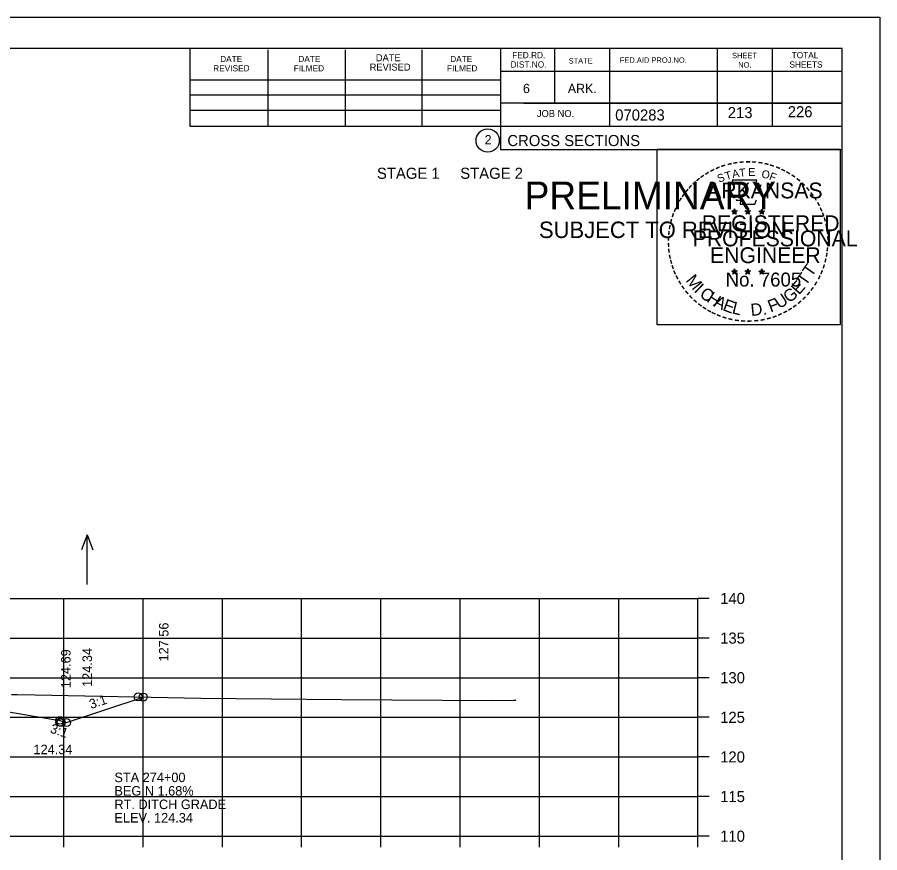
# Model space of a CAD drawing. Extents: x 1175611 to 1176402, y -433344 to -416213.
# Drawn here: x 1175835.1 to 1175943.9, y -419155.3 to -419049.9 of the extents above; entities that cross this region are included whole.
import ezdxf

# ---------------------------------------------------------------- set-up
doc = ezdxf.new("R2010")
doc.units = 0
for name, color, linetype in [('Default', 7, 'Continuous'), ('R_Axis', 7, 'Continuous'), ('R_Axis Annot', 7, 'Continuous'), ('R_Border', 7, 'Continuous'), ('R_Border Notes', 7, 'Continuous'), ('R_Border PE', 7, 'Continuous'), ('R_Border Prem', 7, 'Continuous'), ('R_Exist Surface', 7, 'Continuous'), ('R_Fin Surface', 7, 'Continuous'), ('R_Grid', 7, 'Continuous'), ('R_No Plot', 7, 'Continuous'), ('R_Water Annot', 7, 'Continuous'), ('R_Xsect Elev', 7, 'Continuous'), ('R_Xsect Slope', 7, 'Continuous')]:
    doc.layers.add(name, color=color, linetype=linetype)

msp = doc.modelspace()

# ---------------------------------------------------------------- linework, layer by layer
at = {"layer": 'R_Axis'}
for p, q in [((1175920.97, -419153.24), (1175920.97, -419123.24)), ((1175922.37, -419123.24), (1175920.97, -419123.24)), ((1175922.37, -419128.24), (1175920.97, -419128.24)), ((1175922.37, -419133.24), (1175920.97, -419133.24)), ((1175922.37, -419138.24), (1175920.97, -419138.24)), ((1175922.37, -419143.24), (1175920.97, -419143.24)), ((1175922.37, -419148.24), (1175920.97, -419148.24)), ((1175640.97, -419153.24), (1175920.97, -419153.24)), ((1175840.97, -419154.64), (1175840.97, -419153.24)), ((1175850.97, -419154.64), (1175850.97, -419153.24)), ((1175860.97, -419154.64), (1175860.97, -419153.24)), ((1175870.97, -419154.64), (1175870.97, -419153.24)), ((1175880.97, -419154.64), (1175880.97, -419153.24)), ((1175890.97, -419154.64), (1175890.97, -419153.24)), ((1175900.97, -419154.64), (1175900.97, -419153.24)), ((1175910.97, -419154.64), (1175910.97, -419153.24)), ((1175920.97, -419154.64), (1175920.97, -419153.24)), ((1175922.37, -419153.24), (1175920.97, -419153.24))]:
    msp.add_line(p, q, dxfattribs=at)
at = {"layer": 'R_Border'}
for p, q in [((1175622.97, -419053.78), (1175939.15, -419053.78)), ((1175856.89, -419063.66), (1175856.89, -419053.78)), ((1175866.75, -419063.66), (1175866.75, -419053.98)), ((1175876.51, -419063.66), (1175876.51, -419053.98)), ((1175886.19, -419063.66), (1175886.19, -419053.98)), ((1175896.05, -419053.78), (1175896.05, -419066.58)), ((1175902.89, -419053.78), (1175902.89, -419060.72)), ((1175909.83, -419053.78), (1175909.83, -419063.66)), ((1175923.41, -419053.78), (1175923.41, -419063.66)), ((1175930.35, -419053.78), (1175930.35, -419063.66)), ((1175939.15, -419259.24), (1175939.15, -419053.78)), ((1175939.15, -419056.72), (1175896.05, -419056.72)), ((1175939.15, -419056.7), (1175939.15, -419056.7)), ((1175856.89, -419057.8), (1175896.05, -419057.8)), ((1175856.89, -419059.66), (1175896.05, -419059.66)), ((1175856.89, -419063.66), (1175856.89, -419061.6)), ((1175856.89, -419061.6), (1175896.05, -419061.6)), ((1175939.15, -419060.72), (1175896.05, -419060.72)), ((1175899.01, -419060.72), (1175939.15, -419060.72)), ((1175939.15, -419063.66), (1175856.89, -419063.66)), ((1175896.05, -419066.58), (1175939.15, -419066.58))]:
    msp.add_line(p, q, dxfattribs=at)
msp.add_circle((1175894.44, -419065.45), 1.47, dxfattribs=at)
at = {"layer": 'R_Border PE'}
for p, q in [((1175925.23, -419074.34), (1175925.58, -419074.45)), ((1175925.23, -419074.34), (1175925.49, -419074.38)), ((1175925.23, -419074.34), (1175925.47, -419074.46)), ((1175925.37, -419074.74), (1175925.58, -419074.45)), ((1175925.37, -419074.74), (1175925.49, -419074.5)), ((1175925.37, -419074.74), (1175925.58, -419074.53)), ((1175925.58, -419074.08), (1175925.54, -419074.33)), ((1175925.58, -419074.45), (1175925.58, -419074.08)), ((1175925.58, -419074.08), (1175925.63, -419074.33)), ((1175925.93, -419074.34), (1175925.58, -419074.45)), ((1175925.8, -419074.74), (1175925.58, -419074.45)), ((1175925.8, -419074.74), (1175925.58, -419074.53)), ((1175925.93, -419074.34), (1175925.64, -419074.38)), ((1175925.8, -419074.74), (1175925.66, -419074.45)), ((1175925.93, -419074.34), (1175925.73, -419074.44)), ((1175926.9, -419074.34), (1175927.25, -419074.45)), ((1175926.9, -419074.34), (1175927.16, -419074.38)), ((1175926.9, -419074.34), (1175927.14, -419074.46)), ((1175927.04, -419074.74), (1175927.25, -419074.45)), ((1175927.04, -419074.74), (1175927.16, -419074.5)), ((1175927.04, -419074.74), (1175927.25, -419074.53)), ((1175927.25, -419074.08), (1175927.21, -419074.33)), ((1175927.25, -419074.45), (1175927.25, -419074.08)), ((1175927.25, -419074.08), (1175927.3, -419074.33)), ((1175927.6, -419074.34), (1175927.25, -419074.45)), ((1175927.47, -419074.74), (1175927.25, -419074.45)), ((1175927.47, -419074.74), (1175927.25, -419074.53)), ((1175927.6, -419074.34), (1175927.31, -419074.38)), ((1175927.47, -419074.74), (1175927.33, -419074.45)), ((1175927.6, -419074.34), (1175927.4, -419074.44)), ((1175928.67, -419074.35), (1175929.02, -419074.46)), ((1175928.67, -419074.35), (1175928.92, -419074.39)), ((1175928.67, -419074.35), (1175928.91, -419074.47)), ((1175928.8, -419074.76), (1175929.02, -419074.46)), ((1175928.8, -419074.76), (1175928.93, -419074.51)), ((1175928.8, -419074.76), (1175929.02, -419074.54)), ((1175929.02, -419074.09), (1175928.98, -419074.35)), ((1175929.02, -419074.46), (1175929.02, -419074.09)), ((1175929.02, -419074.09), (1175929.07, -419074.34)), ((1175929.36, -419074.35), (1175929.02, -419074.46)), ((1175929.23, -419074.76), (1175929.02, -419074.46)), ((1175929.23, -419074.76), (1175929.02, -419074.54)), ((1175929.36, -419074.35), (1175929.08, -419074.4)), ((1175929.23, -419074.76), (1175929.09, -419074.46)), ((1175929.36, -419074.35), (1175929.16, -419074.45)), ((1175925.23, -419081.91), (1175925.58, -419082.02)), ((1175925.23, -419081.91), (1175925.48, -419081.95)), ((1175925.23, -419081.91), (1175925.47, -419082.03)), ((1175925.36, -419082.32), (1175925.58, -419082.02)), ((1175925.36, -419082.32), (1175925.49, -419082.07)), ((1175925.36, -419082.32), (1175925.58, -419082.1)), ((1175925.58, -419081.65), (1175925.54, -419081.91)), ((1175925.58, -419082.02), (1175925.58, -419081.65)), ((1175925.58, -419081.65), (1175925.63, -419081.9)), ((1175925.93, -419081.91), (1175925.58, -419082.02)), ((1175925.79, -419082.32), (1175925.58, -419082.02)), ((1175925.79, -419082.32), (1175925.58, -419082.1)), ((1175925.93, -419081.91), (1175925.64, -419081.96)), ((1175925.79, -419082.32), (1175925.66, -419082.03)), ((1175925.93, -419081.91), (1175925.72, -419082.01)), ((1175926.9, -419081.91), (1175927.25, -419082.02)), ((1175926.9, -419081.91), (1175927.15, -419081.95)), ((1175926.9, -419081.91), (1175927.14, -419082.03)), ((1175927.03, -419082.32), (1175927.25, -419082.02)), ((1175927.03, -419082.32), (1175927.16, -419082.07)), ((1175927.03, -419082.32), (1175927.25, -419082.1)), ((1175927.25, -419081.65), (1175927.21, -419081.91)), ((1175927.25, -419082.02), (1175927.25, -419081.65)), ((1175927.25, -419081.65), (1175927.3, -419081.9)), ((1175927.6, -419081.91), (1175927.25, -419082.02)), ((1175927.46, -419082.32), (1175927.25, -419082.02)), ((1175927.46, -419082.32), (1175927.25, -419082.1)), ((1175927.6, -419081.91), (1175927.31, -419081.96)), ((1175927.46, -419082.32), (1175927.32, -419082.03)), ((1175927.6, -419081.91), (1175927.39, -419082.01)), ((1175928.67, -419081.92), (1175929.02, -419082.03)), ((1175928.67, -419081.92), (1175928.92, -419081.96)), ((1175928.67, -419081.92), (1175928.9, -419082.04)), ((1175928.8, -419082.33), (1175929.02, -419082.03)), ((1175928.8, -419082.33), (1175928.93, -419082.08)), ((1175928.8, -419082.33), (1175929.01, -419082.11)), ((1175929.02, -419081.66), (1175928.97, -419081.92)), ((1175929.23, -419082.33), (1175929.01, -419082.11)), ((1175929.02, -419082.03), (1175929.02, -419081.66)), ((1175929.02, -419081.66), (1175929.06, -419081.91)), ((1175929.36, -419081.92), (1175929.02, -419082.03)), ((1175929.23, -419082.33), (1175929.02, -419082.03)), ((1175929.36, -419081.92), (1175929.08, -419081.97)), ((1175929.23, -419082.33), (1175929.09, -419082.04)), ((1175929.36, -419081.92), (1175929.16, -419082.02))]:
    msp.add_line(p, q, dxfattribs=at)
for points in [[(1175925.28, -419070.46), (1175925.54, -419071.28)], [(1175928.79, -419071.38), (1175928.93, -419071.1), (1175928.24, -419071.12), (1175928.39, -419070.46), (1175925.28, -419070.46)], [(1175925.77, -419072.88), (1175925.77, -419072.97), (1175926.33, -419072.99), (1175926.28, -419073.46), (1175928.15, -419073.46), (1175928.35, -419072.92)], [(1175925.58, -419074.08), (1175925.8, -419074.74), (1175925.23, -419074.34), (1175925.93, -419074.34), (1175925.37, -419074.74), (1175925.58, -419074.08)], [(1175927.25, -419074.08), (1175927.47, -419074.74), (1175926.9, -419074.34), (1175927.6, -419074.34), (1175927.04, -419074.74), (1175927.25, -419074.08)], [(1175929.02, -419074.09), (1175929.23, -419074.76), (1175928.67, -419074.35), (1175929.36, -419074.35), (1175928.8, -419074.76), (1175929.02, -419074.09)], [(1175925.58, -419081.65), (1175925.79, -419082.32), (1175925.23, -419081.91), (1175925.93, -419081.91), (1175925.36, -419082.32), (1175925.58, -419081.65)], [(1175927.25, -419081.65), (1175927.46, -419082.32), (1175926.9, -419081.91), (1175927.6, -419081.91), (1175927.03, -419082.32), (1175927.25, -419081.65)], [(1175929.02, -419081.66), (1175929.23, -419082.33), (1175928.67, -419081.92), (1175929.36, -419081.92), (1175928.8, -419082.33), (1175929.02, -419081.66)]]:
    msp.add_lwpolyline(points, dxfattribs=at)
for centre, radius in [((1175925.58, -419074.45), 0.172), ((1175925.58, -419074.45), 0.145), ((1175925.58, -419074.45), 0.116), ((1175925.58, -419074.45), 0.0991), ((1175925.58, -419074.45), 0.0747), ((1175925.58, -419074.45), 0.0495), ((1175925.58, -419074.45), 0.0296), ((1175927.25, -419074.45), 0.172), ((1175927.25, -419074.45), 0.145), ((1175927.25, -419074.45), 0.116), ((1175927.25, -419074.45), 0.0991), ((1175927.25, -419074.45), 0.0747), ((1175927.25, -419074.45), 0.0495), ((1175927.25, -419074.45), 0.0296), ((1175929.02, -419074.46), 0.172), ((1175929.02, -419074.46), 0.145), ((1175929.02, -419074.46), 0.116), ((1175929.02, -419074.46), 0.0991), ((1175929.02, -419074.46), 0.0747), ((1175929.02, -419074.46), 0.0495), ((1175929.02, -419074.46), 0.0296), ((1175925.58, -419082.02), 0.172), ((1175925.58, -419082.02), 0.145), ((1175925.58, -419082.02), 0.116), ((1175925.58, -419082.02), 0.0991), ((1175925.58, -419082.02), 0.0747), ((1175925.58, -419082.02), 0.0495), ((1175925.58, -419082.02), 0.0296), ((1175927.25, -419082.02), 0.172), ((1175927.25, -419082.02), 0.145), ((1175927.25, -419082.02), 0.116), ((1175927.25, -419082.02), 0.0991), ((1175927.25, -419082.02), 0.0747), ((1175927.25, -419082.02), 0.0495), ((1175927.25, -419082.02), 0.0296), ((1175929.01, -419082.03), 0.172), ((1175929.01, -419082.03), 0.145), ((1175929.01, -419082.03), 0.116), ((1175929.01, -419082.03), 0.0991), ((1175929.01, -419082.03), 0.0747), ((1175929.01, -419082.03), 0.0495), ((1175929.01, -419082.03), 0.0296)]:
    msp.add_circle(centre, radius, dxfattribs=at)
at = {"layer": 'R_Exist Surface'}
msp.add_lwpolyline([(1175834.35, -419135.34), (1175835.09, -419135.37), (1175837.35, -419135.41), (1175858.26, -419135.83), (1175875.99, -419135.98), (1175895.06, -419136.1), (1175897.71, -419136.08), (1175897.99, -419136.08)], dxfattribs=at)
at = {"layer": 'R_Fin Surface'}
msp.add_lwpolyline([(1175713.26, -419136.45), (1175720.63, -419138.9), (1175721.47, -419138.62), (1175735.2, -419136.33), (1175743.47, -419134.95), (1175749.47, -419134.71), (1175751.47, -419134.67), (1175780.97, -419134.08), (1175810.47, -419134.67), (1175812.47, -419134.71), (1175818.47, -419134.95), (1175826.75, -419136.33), (1175840.47, -419138.62), (1175841.32, -419138.9), (1175850.98, -419135.68)], dxfattribs=at)
at = {"layer": 'R_Grid'}
for p, q in [((1175640.97, -419123.24), (1175920.97, -419123.24)), ((1175840.97, -419153.24), (1175840.97, -419123.24)), ((1175850.97, -419153.24), (1175850.97, -419123.24)), ((1175860.97, -419153.24), (1175860.97, -419123.24)), ((1175870.97, -419153.24), (1175870.97, -419123.24)), ((1175880.97, -419153.24), (1175880.97, -419123.24)), ((1175890.97, -419153.24), (1175890.97, -419123.24)), ((1175900.97, -419153.24), (1175900.97, -419123.24)), ((1175910.97, -419153.24), (1175910.97, -419123.24)), ((1175920.97, -419153.24), (1175920.97, -419123.24)), ((1175640.97, -419128.24), (1175920.97, -419128.24)), ((1175640.97, -419133.24), (1175920.97, -419133.24)), ((1175640.97, -419138.24), (1175920.97, -419138.24)), ((1175640.97, -419143.24), (1175920.97, -419143.24)), ((1175640.97, -419148.24), (1175920.97, -419148.24)), ((1175640.97, -419153.24), (1175920.97, -419153.24))]:
    msp.add_line(p, q, dxfattribs=at)
at = {"layer": 'R_No Plot'}
msp.add_line((1175610.57, -419049.89), (1175943.91, -419049.89), dxfattribs=at)
for points in [[(1175610.57, -419049.89), (1175943.91, -419049.89), (1175943.91, -419263.23), (1175610.57, -419263.23)], [(1175915.82, -419066.55), (1175938.92, -419066.55), (1175938.92, -419088.7), (1175915.82, -419088.7)]]:
    msp.add_lwpolyline(points, close=True, dxfattribs=at)
for centre in [(1175850.34, -419135.67), (1175850.98, -419135.68), (1175850.98, -419135.68), (1175840.47, -419138.62), (1175840.47, -419138.86), (1175840.62, -419138.91), (1175841.32, -419138.9), (1175841.32, -419138.9)]:
    msp.add_circle(centre, 0.5, dxfattribs=at)
at = {"layer": 'R_Water Annot'}
for p, q in [((1175843.91, -419115.2), (1175843.21, -419117.12)), ((1175843.91, -419121.49), (1175843.91, -419115.2)), ((1175843.91, -419115.2), (1175844.61, -419117.12))]:
    msp.add_line(p, q, dxfattribs=at)

# ---------------------------------------------------------------- texts
at = {"layer": 'Default'}
msp.add_text('STAGE 1     STAGE 2', height=1.4, dxfattribs=at).set_placement((1175880.47, -419070.28))
at = {"layer": 'R_Axis Annot'}
for s, p in [('140', (1175923.77, -419123.94)), ('135', (1175923.77, -419128.94)), ('130', (1175923.77, -419133.94)), ('125', (1175923.77, -419138.94)), ('120', (1175923.77, -419143.94)), ('115', (1175923.77, -419148.94)), ('110', (1175923.77, -419153.94))]:
    msp.add_text(s, height=1.4, dxfattribs=at).set_placement(p)
at = {"layer": 'R_Border'}
for s, height, p in [('DATE', 0.782, (1175860.69, -419055.54)), ('DATE', 0.782, (1175870.55, -419055.54)), ('DATE', 0.879, (1175880.33, -419055.44)), ('DATE', 0.782, (1175889.71, -419055.54)), ('FED.RD.', 0.782, (1175897.53, -419055.06)), ('STATE', 0.684, (1175904.65, -419055.74)), ('FED.AID PROJ.NO.', 0.684, (1175911.11, -419055.64)), ('SHEET', 0.684, (1175925.27, -419055.06)), ('TOTAL', 0.782, (1175932.79, -419055.06)), ('REVISED', 0.782, (1175859.81, -419056.72)), ('FILMED', 0.782, (1175869.97, -419056.72)), ('REVISED', 0.879, (1175879.55, -419056.62)), ('FILMED', 0.782, (1175889.31, -419056.72)), ('DIST.NO.', 0.782, (1175897.33, -419056.24)), ('NO.', 0.684, (1175926.05, -419056.24)), ('SHEETS', 0.782, (1175932.51, -419056.24)), ('6', 1.17, (1175898.89, -419059.46)), ('ARK.', 1.172, (1175904.55, -419059.46)), ('JOB NO.', 0.879, (1175900.65, -419062.48)), ('070283', 1.4, (1175910.53, -419062.92)), ('2', 1.17, (1175894.06, -419065.93)), ('CROSS SECTIONS', 1.4, (1175896.92, -419066.15))]:
    msp.add_text(s, height=height, rotation=360, dxfattribs=at).set_placement(p)
at = {"layer": 'R_Border Notes'}
for s, p in [('213', (1175924.73, -419062.62)), ('226', (1175932.3, -419062.51))]:
    msp.add_text(s, height=1.4, dxfattribs=at).set_placement(p)
at = {"layer": 'R_Border PE'}
for s, height, rotation, p in [('-', 1.6, 10.2193, (1175925.45, -419068.93)), ('-', 1.6, 5.8968, (1175926.18, -419068.82)), ('-', 1.6, 0.1862, (1175926.95, -419068.75)), ('-', 1.6, 357.743, (1175927.67, -419068.76)), ('-', 1.6, 352.1617, (1175928.42, -419068.81)), ('-', 1.6, 28.7918, (1175922.76, -419069.92)), ('-', 1.6, 24.3072, (1175923.39, -419069.6)), ('-', 1.6, 19.1761, (1175924.02, -419069.33)), ('T', 1, 16.4036, (1175924.54, -419070.45)), ('-', 1.6, 13.6301, (1175924.77, -419069.09)), ('A', 1, 11.2132, (1175925.37, -419070.2)), ('T', 1, 6.0228, (1175926.22, -419070.03)), ('E', 1, 0.8323, (1175927.32, -419069.92)), ('O', 1, 350.4515, (1175928.93, -419070.13)), ('-', 1.6, 347.2049, (1175929.14, -419068.93)), ('-', 1.6, 342.3362, (1175929.77, -419069.08)), ('-', 1.6, 337.8551, (1175930.51, -419069.31)), ('-', 1.6, 334.1211, (1175931.14, -419069.58)), ('-', 1.6, 38.9507, (1175921.1, -419071.06)), ('-', 1.6, 36.2317, (1175921.58, -419070.68)), ('-', 1.6, 34.0636, (1175922.16, -419070.29)), ('S', 1, 21.594, (1175923.63, -419070.78)), ('F', 1, 340.0707, (1175929.88, -419070.36)), ('-', 1.6, 329.6409, (1175931.72, -419069.86)), ('-', 1.6, 325.8627, (1175932.36, -419070.22)), ('-', 1.6, 320.5297, (1175932.97, -419070.65)), ('-', 1.6, 48.423, (1175920.22, -419071.95)), ('-', 1.6, 42.9622, (1175920.67, -419071.48)), ('ARKANSAS', 2, 360, (1175922.13, -419072.75)), ('-', 1.6, 315.5786, (1175933.57, -419071.14)), ('-', 1.6, 309.8797, (1175934.14, -419071.69)), ('-', 1.6, 54.2325, (1175919.41, -419073.01)), ('-', 1.6, 50.6142, (1175919.82, -419072.44)), ('-', 1.6, 306.6522, (1175934.66, -419072.29)), ('-', 1.6, 62.8713, (1175918.77, -419074.15)), ('-', 1.6, 58.0706, (1175919.08, -419073.53)), ('-', 1.4, 303.6753, (1175935.15, -419072.86)), ('-', 1.6, 299.6684, (1175935.47, -419073.46)), ('-', 1.6, 72.3945, (1175918.29, -419075.39)), ('-', 1.6, 67.7743, (1175918.51, -419074.76)), ('DWB', 0.01, 360, (1175925.57, -419074.45)), ('DWB', 0.01, 360, (1175927.24, -419074.45)), ('DWB', 0.01, 360, (1175929, -419074.46)), ('-', 1.6, 294.6628, (1175935.79, -419074.07)), ('-', 1.6, 290.5728, (1175936.05, -419074.65)), ('-', 1.6, 75.461, (1175918.09, -419076.1)), ('REGISTERED', 2, 360, (1175921.45, -419076.89)), ('-', 1.6, 285.1233, (1175936.28, -419075.23)), ('-', 1.6, 85.1863, (1175917.89, -419077.51)), ('-', 1.6, 81.2013, (1175917.96, -419076.82)), ('PROFESSIONAL', 2, 360, (1175920.3, -419078.8)), ('-', 1.6, 280.5493, (1175936.48, -419075.97)), ('-', 1.6, 276.5962, (1175936.65, -419076.74)), ('-', 1.6, 89.0622, (1175917.86, -419078.21)), ('-', 1.6, 274.3301, (1175936.71, -419077.46)), ('-', 1.6, 94.1959, (1175917.9, -419078.93)), ('ENGINEER', 2, 360, (1175922.49, -419080.92)), ('-', 1.6, 263.5172, (1175936.72, -419078.76)), ('-', 1.6, 269.9407, (1175936.74, -419078.1)), ('-', 1.6, 98.9479, (1175917.97, -419079.6)), ('-', 1.6, 101.7149, (1175918.1, -419080.33)), ('-', 1.6, 260.9953, (1175936.65, -419079.42)), ('-', 1.6, 105.4578, (1175918.27, -419080.93)), ('-', 1.6, 109.0874, (1175918.48, -419081.56)), ('T', 1.54, 55.055, (1175935.3, -419082.76)), ('-', 1.6, 252.8681, (1175936.36, -419080.81)), ('-', 1.6, 255.7626, (1175936.54, -419080.09)), ('-', 1.6, 114.0643, (1175918.73, -419082.16)), ('M', 1.54, 308.9175, (1175919.35, -419083.13)), ('No. 7605', 1.757, 360, (1175924.46, -419083.87)), ('DWB', 0.01, 360, (1175925.56, -419082.02)), ('DWB', 0.01, 360, (1175927.23, -419082.03)), ('DWB', 0.01, 360, (1175929, -419082.03)), ('T', 1.54, 55.055, (1175934.57, -419083.88)), ('-', 1.6, 247.8887, (1175936.14, -419081.49)), ('-', 1.6, 115.7289, (1175919.04, -419082.77)), ('-', 1.6, 120.4471, (1175919.4, -419083.36)), ('E', 1.54, 48.7313, (1175933.72, -419085)), ('-', 1.6, 239.0712, (1175935.48, -419082.87)), ('-', 1.6, 244.6197, (1175935.87, -419082.12)), ('-', 1.6, 125.8934, (1175919.8, -419083.92)), ('-', 1.6, 130.7181, (1175920.26, -419084.47)), ('I', 1.54, 316.4636, (1175920.39, -419084.45)), ('C', 1.54, 324.0197, (1175921.06, -419085.07)), ('G', 1.54, 38.2173, (1175932.47, -419086.02)), ('-', 1.6, 231.2538, (1175934.65, -419084.09)), ('-', 1.6, 233.8452, (1175935.08, -419083.52)), ('-', 1.6, 134.2238, (1175920.78, -419085.02)), ('-', 1.6, 138.9338, (1175921.3, -419085.48)), ('H', 1.54, 327.5342, (1175921.97, -419085.73)), ('A', 1.54, 332.5513, (1175922.83, -419086.26)), ('E', 1.54, 339.2068, (1175923.99, -419086.83)), ('F', 1.54, 20.8202, (1175930.13, -419087.15)), ('U', 1.54, 34.4052, (1175931.27, -419086.76)), ('-', 1.6, 225.7653, (1175934.17, -419084.65)), ('-', 1.6, 144.6463, (1175921.86, -419085.89)), ('-', 1.6, 148.0898, (1175922.42, -419086.26)), ('L', 1.54, 346.2929, (1175925.18, -419087.25)), ('D.', 1.54, 5.2602, (1175927.68, -419087.59)), ('-', 1.6, 212.2491, (1175932.56, -419086.02)), ('-', 1.6, 215.7363, (1175933.1, -419085.63)), ('-', 1.6, 221.0851, (1175933.65, -419085.16)), ('-', 1.6, 151.5704, (1175923, -419086.58)), ('-', 1.6, 154.6002, (1175923.52, -419086.83)), ('-', 1.6, 158.5612, (1175924.15, -419087.08)), ('-', 1.6, 162.7983, (1175924.83, -419087.3)), ('-', 1.6, 195.4743, (1175930.09, -419087.2)), ('-', 1.6, 200.7184, (1175930.76, -419086.96)), ('-', 1.6, 204.2516, (1175931.38, -419086.68)), ('-', 1.6, 207.3568, (1175932.01, -419086.36)), ('-', 1.6, 167.5555, (1175925.55, -419087.46)), ('-', 1.6, 173.1155, (1175926.32, -419087.57)), ('-', 1.6, 176.5183, (1175927.07, -419087.62)), ('-', 1.6, 181.5918, (1175927.81, -419087.61)), ('-', 1.6, 185.8167, (1175928.62, -419087.53)), ('-', 1.6, 191.2858, (1175929.36, -419087.4))]:
    msp.add_text(s, height=height, rotation=rotation, dxfattribs=at).set_placement(p)
at = {"layer": 'R_Border Prem'}
for s, height, p in [('PRELIMINARY', 3.5, (1175899.1, -419074.12)), ('DWB', 0.01, (1175899.85, -419072.27)), ('SUBJECT TO REVISION', 2.0751, (1175900.91, -419077.75))]:
    msp.add_text(s, height=height, rotation=360, dxfattribs=at).set_placement(p)
at = {"layer": 'R_Water Annot'}
for s, p in [('STA 274+00', (1175847.35, -419146.42)), ('BEGIN 1.68%', (1175847.35, -419148.12)), ('RT. DITCH GRADE', (1175847.35, -419149.82)), ('ELEV. 124.34', (1175847.35, -419151.52))]:
    msp.add_text(s, height=1.2, dxfattribs=at).set_placement(p)
at = {"layer": 'R_Xsect Elev'}
for s, p in [('127.56', (1175854.17, -419131.19)), ('124.69', (1175841.82, -419134.56)), ('124.34', (1175844.52, -419134.4))]:
    msp.add_text(s, height=1.2, rotation=90, dxfattribs=at).set_placement(p)
msp.add_text('124.34', height=1.2, dxfattribs=at).set_placement((1175837.14, -419142.89))
at = {"layer": 'R_Xsect Slope'}
for rotation, p in [(18.4349, (1175844.4, -419137.2)), (341.5651, (1175839.14, -419140.14))]:
    msp.add_text('3:1', height=1.2, rotation=rotation, dxfattribs=at).set_placement(p)

doc.saveas('drawing.dxf')
